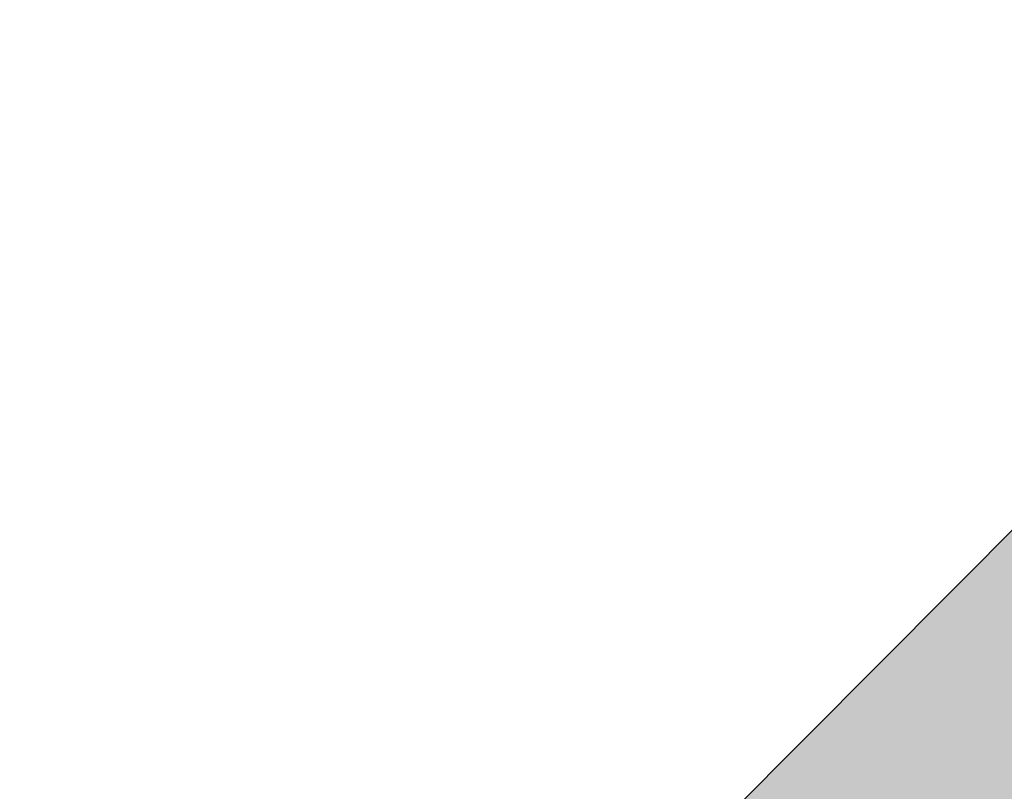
# Model space of a CAD drawing. Header units: millimetres. Extents: x 321 to 585, y -277 to 9.
# Tile 421 of 656: x 511.385 to 511.697, y -197.515 to -197.27. Entities that reach past the tile are written whole.
import ezdxf

# ---------------------------------------------------------------- set-up
doc = ezdxf.new("R2010")
doc.units = ezdxf.units.MM
doc.header["$MEASUREMENT"] = 0
doc.layers.add('TQ-Conexões', color=9, linetype='Continuous', lineweight=18)

msp = doc.modelspace()

# ---------------------------------------------------------------- hatches: boundary and pattern name
at = {"layer": 'TQ-Conexões', "linetype": 'Continuous'}
for points in [[(511.47887, -197.63775), (511.43844, -197.67797), (511.38464, -197.73668), (511.48589, -197.64328), (511.40008, -197.75114), (511.51251, -197.66869), (511.4992, -197.656), (511.51251, -197.66869), (511.42431, -197.77453), (511.45567, -197.80524), (511.49202, -197.84118), (511.53088, -197.87991), (511.56961, -197.91879), (511.60557, -197.95516), (511.6363, -197.98655), (511.74218, -197.89838), (511.72246, -197.87821), (511.70273, -197.85803), (511.67839, -197.83344), (511.65405, -197.80885), (511.62802, -197.78282), (511.60198, -197.75678), (511.57741, -197.73244), (511.55283, -197.70811), (511.53267, -197.6884), (511.55283, -197.70811), (511.57741, -197.73244), (511.60198, -197.75678), (511.62802, -197.78282), (511.65405, -197.80885), (511.67839, -197.83344), (511.70273, -197.85803), (511.72246, -197.87821), (511.74218, -197.89838), (511.65972, -198.0108), (511.76762, -197.92504), (511.7549, -197.91172), (511.76762, -197.92504), (511.75357, -197.90227), (511.73148, -197.87938), (511.74252, -197.89082), (511.75357, -197.90227), (511.76041, -197.90957), (511.75699, -197.90592), (511.76041, -197.90957), (511.76383, -197.91323), (511.79621, -197.8843), (511.80113, -197.87254), (511.80606, -197.86078), (511.81591, -197.83725), (511.82729, -197.80996), (511.83867, -197.78268), (511.81591, -197.83725), (511.80606, -197.86078), (511.80113, -197.87254), (511.79621, -197.8843), (511.79867, -197.92766), (511.80377, -197.92754), (511.80888, -197.92743), (511.81399, -197.92731), (511.83007, -197.92709), (511.84615, -197.92688), (511.86269, -197.72498), (511.70248, -197.84977), (511.86269, -197.72498), (511.88733, -197.66569), (511.86269, -197.72498), (511.84615, -197.92688), (511.86701, -197.92672), (511.88786, -197.92657), (511.91232, -197.60551), (511.66856, -197.81545), (511.63202, -197.77879), (511.59536, -197.74225), (511.56107, -197.70834), (511.53148, -197.67938), (511.50863, -197.65731), (511.53148, -197.67938), (511.56107, -197.70834), (511.59536, -197.74225), (511.63202, -197.77879), (511.66856, -197.81545), (511.91232, -197.60551), (511.9375, -197.54481), (511.91232, -197.60551), (511.88786, -197.92657), (511.91207, -197.92647), (511.93628, -197.92637), (511.96279, -197.48383), (511.93628, -197.92637), (511.96219, -197.92635), (511.98811, -197.92631), (511.98811, -197.42274), (511.98811, -197.26967), (511.98105, -197.26968), (511.98029, -197.26968), (511.96987, -197.26969), (511.95808, -197.2697), (511.9463, -197.26972), (511.95466, -197.40893), (511.9463, -197.26968), (511.92811, -197.26975), (511.92196, -197.39549), (511.92811, -197.26975), (511.91771, -197.26979), (511.90731, -197.26984), (511.88964, -197.26991), (511.89085, -197.3828), (511.88964, -197.26989), (511.87187, -197.27002), (511.86219, -197.37119), (511.87187, -197.27002), (511.86401, -197.27008), (511.85614, -197.27014), (511.84015, -197.27026), (511.83688, -197.36104), (511.84015, -197.27024), (511.83448, -197.27032), (511.82882, -197.27039), (511.81522, -197.27056), (511.81583, -197.3527), (511.81522, -197.27056), (511.80432, -197.2707), (511.79992, -197.34657), (511.49406, -197.64366), (511.49194, -197.64193), (511.48794, -197.64055), (511.48104, -197.63914)], [(511.7899, -197.34289), (511.7063, -197.4252), (511.49101, -197.64118), (511.49406, -197.64366)], [(511.49406, -197.64366), (511.78859, -197.35757), (511.7887, -197.34411)]]:
    msp.add_hatch(color=93, dxfattribs=at).paths.add_polyline_path(points)

# ---------------------------------------------------------------- linework, layer by layer
at = {"layer": 'TQ-Conexões'}
msp.add_line((511.7063, -197.4252), (511.49101, -197.64118), dxfattribs=at)

doc.saveas('drawing.dxf')
